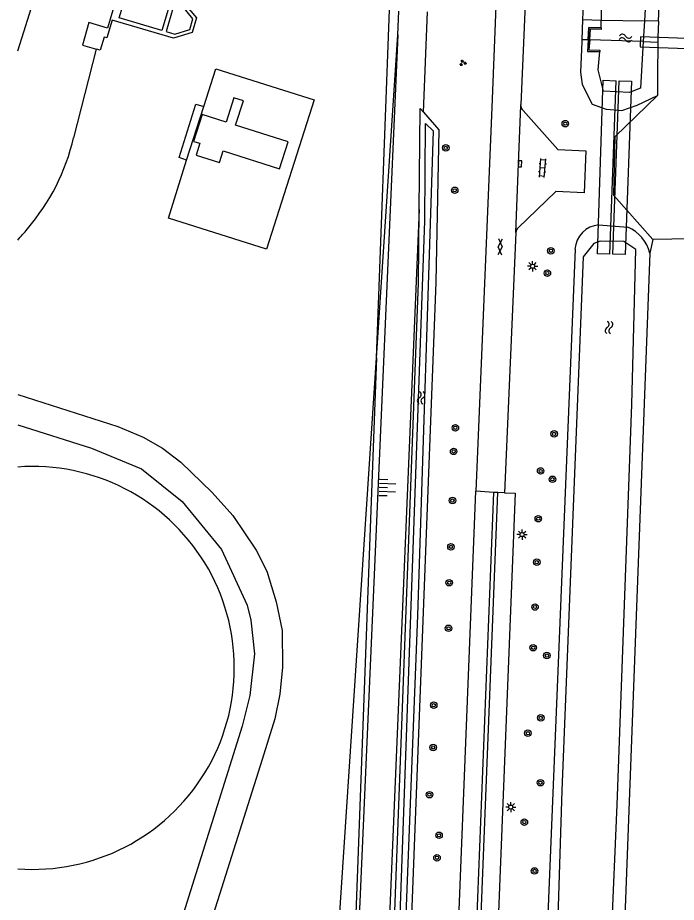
# Model space of a CAD drawing. Extents: x 133000 to 136000, y 400500 to 403500.
# Drawn here: x 133000 to 133080.7, y 401502.7 to 401611.2 of the extents above; entities that cross this region are included whole.
import ezdxf

# ---------------------------------------------------------------- set-up
doc = ezdxf.new("R2010")
doc.units = 0
for name, color, linetype in [('gg-afsc-hekwerk', 7, 'Continuous'), ('gg-afsc-muur', 7, 'Continuous'), ('gg-bbg-bassin', 7, 'Continuous'), ('gg-bbg-bijgebouw', 7, 'Continuous'), ('gg-knt-BGT kruinlijn', 7, 'Continuous'), ('gg-knt-bovenkant onderkant talud', 7, 'Continuous'), ('gg-knt-trap', 7, 'Continuous'), ('gg-knt-verharding', 7, 'Continuous'), ('gg-knt-verharding nz', 7, 'Continuous'), ('gg-kntw-bovenkant insteek waterloop', 7, 'Continuous'), ('gg-kntw-waterlijn', 7, 'Continuous'), ('gg-kwrk-duiker nz vlak', 7, 'Continuous'), ('gg-kwrk-faunavoorziening', 7, 'Continuous'), ('gg-kwrk-gemaal', 7, 'Continuous'), ('gg-kwrk-kunstwerk', 7, 'Continuous'), ('gg-kwrk-uitstroombak niveau min 01', 7, 'Continuous'), ('gt-grn-vlakafsluiter', 7, 'Continuous'), ('gt-grn-weggrens', 7, 'Continuous'), ('gt-symb-boom', 7, 'Continuous'), ('gt-symb-gesloten verharding', 7, 'Continuous'), ('gt-symb-groenvak', 7, 'Continuous'), ('gt-symb-klinker verharding', 7, 'Continuous'), ('gt-symb-kolk', 7, 'Continuous'), ('gt-symb-lichtmast', 7, 'Continuous'), ('gt-symb-talud symbool', 7, 'Continuous'), ('gt-symb-watersymbool', 7, 'Continuous'), ('gx-grn-maaiveld', 7, 'Continuous')]:
    doc.layers.add(name, color=color, linetype=linetype)

# ---------------------------------------------------------------- blocks, each defined once
blk = doc.blocks.new('gt0-WA')
at = {"layer": 'gt-symb-watersymbool'}
for centre, start, end in [((-0.32, 0.02), 28.0725, 151.9275), ((0.43, 0.42), 208.0725, 331.9275), ((-0.32, -0.43), 28.0725, 151.9275), ((0.43, -0.03), 208.0725, 331.9275)]:
    blk.add_arc(centre, 0.425, start, end, dxfattribs=at)
blk = doc.blocks.new('gt0-BOOM')
at = {"layer": 'gt-symb-boom'}
for radius in [0.4, 0.2]:
    blk.add_circle((0, 0), radius, dxfattribs=at)
blk = doc.blocks.new('gt0-KL1')
at = {"layer": 'gt-symb-klinker verharding'}
for p, q in [((-1.15, 0.3), (1.15, 0.3)), ((-1, -0.3), (-1, 0.3)), ((-0.5, 0.3), (-0.5, 0.45)), ((0, -0.3), (0, 0.3)), ((0.5, 0.3), (0.5, 0.45)), ((1, -0.3), (1, 0.3)), ((-1.15, -0.3), (1.15, -0.3)), ((-0.5, -0.45), (-0.5, -0.3)), ((0.5, -0.45), (0.5, -0.3))]:
    blk.add_line(p, q, dxfattribs=at)
blk = doc.blocks.new('gt0-KOLK')
at = {"layer": 'gt-symb-kolk'}
blk.add_lwpolyline([(0, 0), (0.38, 0), (0.38, 0.4), (-0.37, 0.4), (-0.37, 0), (0, 0)], dxfattribs=at)
blk = doc.blocks.new('gt0-GRVAK')
at = {"layer": 'gt-symb-groenvak'}
for p, q in [((-0.11, 0.19), (-0.23, 0.24)), ((-0.18, 0.15), (0.09, 0.15)), ((-0.09, 0.21), (-0.16, 0.32)), ((-0.05, 0.21), (-0.05, 0.39)), ((0, 0.21), (0.06, 0.32)), ((0.01, 0.19), (0.13, 0.24)), ((0.26, -0.05), (0.2, 0.06)), ((0.3, -0.05), (0.3, 0.13)), ((0.35, -0.05), (0.41, 0.06)), ((-0.25, -0.23), (-0.36, -0.18)), ((-0.32, -0.26), (-0.05, -0.26)), ((-0.23, -0.21), (-0.29, -0.1)), ((-0.18, -0.2), (-0.18, -0.02)), ((-0.14, -0.21), (-0.07, -0.1)), ((-0.12, -0.23), (0, -0.18)), ((0.24, -0.07), (0.12, -0.02)), ((0.17, -0.11), (0.44, -0.11)), ((0.37, -0.07), (0.49, -0.02))]:
    blk.add_line(p, q, dxfattribs=at)
blk = doc.blocks.new('gt0-LMAST')
at = {"layer": 'gt-symb-lichtmast'}
for p, q in [((-0.18, 0.17), (-0.45, 0.44)), ((-0.01, 0.25), (-0.01, 0.62)), ((0.17, 0.17), (0.44, 0.44)), ((-0.26, 0), (-0.63, 0)), ((-0.18, -0.18), (-0.45, -0.45)), ((-0.01, -0.25), (-0.01, -0.63)), ((0.44, -0.45), (0.17, -0.18)), ((0.24, 0), (0.62, 0))]:
    blk.add_line(p, q, dxfattribs=at)
blk.add_circle((-0.01, 0), 0.25, dxfattribs=at)
blk = doc.blocks.new('gt0-TALUD_1')
at = {"layer": 'gt-symb-talud symbool'}
for p, q in [((-1, -1), (-1, 0)), ((0.5, -2), (0.5, 0)), ((-0.5, -2), (-0.5, 0)), ((0, -1), (0, 0)), ((1, -1), (1, 0))]:
    blk.add_line(p, q, dxfattribs=at)
blk = doc.blocks.new('gt0-GESVH1')
at = {"layer": 'gt-symb-gesloten verharding'}
for p, q in [((-0.99, -0.26), (0.01, 0.24)), ((0.01, -0.26), (-0.99, 0.24)), ((0.01, 0.24), (1.01, -0.26)), ((1.01, 0.24), (0.01, -0.26))]:
    blk.add_line(p, q, dxfattribs=at)

msp = doc.modelspace()

# ---------------------------------------------------------------- linework, layer by layer
at = {"layer": 'gg-afsc-hekwerk'}
for q in [(133045.55, 401612.17), (133038.36, 401419.66)]:
    msp.add_line((133043.96, 401569.48), q, dxfattribs=at)
at = {"layer": 'gg-afsc-muur'}
msp.add_lwpolyline([(133069.89, 401608.47), (133069.96, 401609.99), (133071.47, 401609.94)], dxfattribs=at)
at = {"layer": 'gg-bbg-bassin'}
msp.add_arc((133001.84, 401531.47), 24.7, 265.7207, 94.2793, dxfattribs=at)
at = {"layer": 'gg-bbg-bijgebouw'}
msp.add_lwpolyline([(133021.55, 401596.03), (133022.33, 401595.79), (133021.86, 401594.35), (133024.73, 401593.43), (133025.19, 401594.88), (133032.09, 401592.68), (133033.15, 401595.96), (133026.7, 401598.02), (133027.65, 401600.98), (133026.46, 401601.36), (133025.52, 401598.4), (133022.6, 401599.33), (133021.55, 401596.03)], dxfattribs=at)
at = {"layer": 'gg-knt-BGT kruinlijn'}
msp.add_lwpolyline([(133046.58, 401609.09), (133041.8, 401500), (133038.78, 401420.54), (133038.36, 401419.66)], dxfattribs=at)
at = {"layer": 'gg-knt-bovenkant onderkant talud'}
for p, q in [((133046.58, 401609.09), (133046.71, 401612.01)), ((133049.7, 401599.61), (133050.22, 401611.9)), ((133043.96, 401569.48), (133046.58, 401609.09)), ((133039.36, 401500), (133043.96, 401569.48))]:
    msp.add_line(p, q, dxfattribs=at)
msp.add_lwpolyline([(133049.2, 401587.69), (133045.52, 401500), (133042.39, 401418.21), (133040.44, 401414.74), (133036.97, 401412.3)], dxfattribs=at)
at = {"layer": 'gg-knt-trap'}
msp.add_lwpolyline([(133020.7, 401593.71), (133019.77, 401594.04), (133021.82, 401600.6), (133022.79, 401600.29)], dxfattribs=at)
at = {"layer": 'gg-knt-verharding'}
for p, q in [((133061.65, 401600.41), (133061.66, 401600.54)), ((133061.02, 401584.86), (133059.64, 401552.94))]:
    msp.add_line(p, q, dxfattribs=at)
for points in [[(133056.16, 401553.13), (133058.15, 401600.18), (133059.41, 401632.35), (133060.68, 401666.01), (133062.71, 401716.34), (133063.74, 401742.9), (133064.51, 401761.2), (133065.51, 401787), (133066.6, 401815.69)], [(133070.12, 401815.59), (133069.19, 401787.4), (133067.31, 401742.16), (133066.35, 401716.57), (133065.26, 401690.83), (133064.24, 401665.82), (133063.01, 401632.77), (133061.66, 401600.54)], [(133061.02, 401584.86), (133061.34, 401593.29), (133061.65, 401600.41)], [(133061.91, 401599.8), (133066.19, 401595.04), (133069.62, 401594.88), (133069.39, 401589.73), (133065.92, 401589.87), (133061.33, 401585.42)], [(133052.9, 401471.97), (133056.11, 401553.14), (133056.16, 401553.13)], [(133059.64, 401552.94), (133060.94, 401552.89), (133057.67, 401470.73)]]:
    msp.add_lwpolyline(points, dxfattribs=at)
for centre, radius, start, end in [((133062.56, 401600.43), 0.905, 181.5321, 224.2952), ((133061.75, 401584.82), 0.728, 124.8292, 176.8173)]:
    msp.add_arc(centre, radius, start, end, dxfattribs=at)
at = {"layer": 'gg-knt-verharding nz'}
msp.add_line((133058.84, 401552.96), (133058.31, 401552.98), dxfattribs=at)
for points in [[(133058.31, 401552.98), (133055.61, 401484.65), (133052.37, 401404.12), (133049.12, 401324.09), (133047.68, 401289.4), (133042.78, 401166.27)], [(133043.29, 401166.25), (133048.21, 401289.31), (133049.65, 401324.06), (133052.9, 401404.07), (133056.13, 401484.6), (133058.84, 401552.96)]]:
    msp.add_lwpolyline(points, dxfattribs=at)
at = {"layer": 'gg-kntw-bovenkant insteek waterloop'}
for p, q in [((133078.51, 401610.76), (133078.77, 401617.52)), ((133006.86, 401596.48), (133009.67, 401607.33)), ((133071.19, 401585.79), (133074.77, 401585.52)), ((133068.28, 401582.82), (133063.65, 401469.17))]:
    msp.add_line(p, q, dxfattribs=at)
for points in [[(133000, 401607.15), (133002.19, 401614.03), (133000, 401614.65)], [(133049.7, 401599.61), (133051.59, 401597.44), (133051.24, 401578.77), (133047.19, 401473.46)], [(133049.2, 401587.69), (133049.3, 401600.06), (133049.7, 401599.61)], [(133047.19, 401473.46), (133045.06, 401418.02), (133044.42, 401417), (133043.43, 401417.11), (133043.04, 401418.06), (133049.12, 401578.7), (133049.2, 401587.69)], [(133077.43, 401582.32), (133071.48, 401423.96), (133071.4, 401415.86)]]:
    msp.add_lwpolyline(points, dxfattribs=at)
for centre, radius, start, end in [((132981.19, 401602.46), 26.35, 319.3521, 346.8802), ((133071.44, 401582.63), 3.17, 94.5135, 176.576), ((133072.96, 401581.31), 4.58, 12.7637, 66.7205), ((132980.91, 401601.75), 26.11, 316.9698, 320.933)]:
    msp.add_arc(centre, radius, start, end, dxfattribs=at)
at = {"layer": 'gg-kntw-waterlijn'}
for p, q in [((133071.47, 401609.94), (133071.47, 401610.91)), ((133071.13, 401604.82), (133071.31, 401607.03))]:
    msp.add_line(p, q, dxfattribs=at)
msp.add_lwpolyline([(133043.77, 401418.39), (133044.81, 401448.34), (133046.62, 401494.24), (133049.87, 401586.27), (133049.96, 401598.21), (133050.9, 401597.33), (133048.98, 401537.9), (133045.85, 401457.17), (133044.59, 401418.35), (133043.77, 401418.39)], dxfattribs=at)
at = {"layer": 'gg-kwrk-duiker nz vlak'}
for p, q in [((133071.04, 401582.26), (133071.74, 401603.52)), ((133071.74, 401603.52), (133073.31, 401603.47)), ((133072.53, 401582.21), (133073.31, 401603.47)), ((133072.53, 401582.21), (133071.04, 401582.26))]:
    msp.add_line(p, q, dxfattribs=at)
for points in [[(133084.26, 401608.56), (133076.3, 401608.83), (133076.26, 401607.61), (133084.26, 401607.34)], [(133072.9, 401582.19), (133073.68, 401603.45), (133075.21, 401603.4), (133074.42, 401582.14), (133072.9, 401582.19)]]:
    msp.add_lwpolyline(points, dxfattribs=at)
at = {"layer": 'gg-kwrk-faunavoorziening'}
msp.add_line((133069.99, 401607.24), (133070.17, 401609.79), dxfattribs=at)
for points in [[(133071.47, 401609.94), (133071.48, 401609.75), (133070.17, 401609.79)], [(133069.99, 401607.24), (133071.33, 401607.21), (133071.31, 401607.03)]]:
    msp.add_lwpolyline(points, dxfattribs=at)
at = {"layer": 'gg-kwrk-gemaal'}
for p, q in [((133018.54, 401612.61), (133017.67, 401609.64)), ((133019.05, 401612.46), (133018.18, 401609.49))]:
    msp.add_line(p, q, dxfattribs=at)
for points in [[(133020.86, 401616.24), (133020.89, 401616.36), (133012.85, 401618.72), (133012.29, 401616.78), (133012.96, 401616.59), (133011, 401609.92), (133008.73, 401610.59), (133007.93, 401607.84), (133009.67, 401607.33)], [(133020.86, 401616.24), (133020.04, 401613.43), (133021.89, 401611.19), (133021.36, 401609.36), (133019.1, 401608.69), (133011.58, 401610.9), (133010.93, 401608.72), (133010.58, 401608.82), (133010.11, 401607.2), (133009.67, 401607.33)], [(133017.67, 401609.64), (133012.45, 401611.17), (133013.32, 401614.14), (133018.54, 401612.61)], [(133018.18, 401609.49), (133019.24, 401609.18), (133021.08, 401609.76), (133021.46, 401611.07), (133019.9, 401612.96), (133019.7, 401612.27), (133019.05, 401612.46)]]:
    msp.add_lwpolyline(points, dxfattribs=at)
at = {"layer": 'gg-kwrk-kunstwerk'}
msp.add_line((133020.7, 401593.71), (133022.79, 401600.29), dxfattribs=at)
msp.add_lwpolyline([(133022.79, 401600.29), (133024.27, 401604.92), (133036.32, 401601.11), (133030.48, 401582.82), (133018.46, 401586.63), (133020.7, 401593.71)], dxfattribs=at)
at = {"layer": 'gg-kwrk-uitstroombak niveau min 01'}
msp.add_lwpolyline([(133071.47, 401609.94), (133069.96, 401609.99), (133069.81, 401607.06), (133071.31, 401607.03)], dxfattribs=at)
at = {"layer": 'gt-grn-vlakafsluiter'}
for p, q in [((133069.21, 401610.97), (133071.47, 401610.91)), ((133071.47, 401610.91), (133076.78, 401610.79)), ((133078.51, 401610.76), (133076.78, 401610.79))]:
    msp.add_line(p, q, dxfattribs=at)
at = {"layer": 'gt-grn-weggrens'}
for p, q in [((133058.31, 401552.98), (133056.16, 401553.13)), ((133059.64, 401552.94), (133058.84, 401552.96))]:
    msp.add_line(p, q, dxfattribs=at)
at = {"layer": 'gx-grn-maaiveld'}
for p, q in [((133069.86, 401626.77), (133069.21, 401610.97)), ((133077.63, 401626.42), (133076.78, 401610.79)), ((133069.21, 401610.97), (133069.11, 401608.49)), ((133076.78, 401610.79), (133076.64, 401608.26)), ((133070.08, 401608.46), (133070.17, 401609.79)), ((133070.08, 401608.46), (133069.99, 401607.24)), ((133076.64, 401608.26), (133070.08, 401608.46)), ((133076.64, 401608.26), (133078.43, 401608.21)), ((133077.83, 401583.98), (133077.43, 401582.32)), ((133082.47, 401584.09), (133077.83, 401583.98))]:
    msp.add_line(p, q, dxfattribs=at)
for points in [[(133071.17, 401626.71), (133070.65, 401617.75), (133071.45, 401617.26), (133071.47, 401610.91)], [(133078.51, 401610.76), (133078.43, 401608.76), (133078.43, 401608.21)], [(133069.11, 401608.49), (133069.1, 401608.22), (133068.95, 401604.52), (133069.15, 401603.02), (133070.4, 401600.6), (133072.08, 401599.99), (133074.01, 401599.82), (133075.9, 401600.48), (133078.4, 401601.64)], [(133070.08, 401608.46), (133069.89, 401608.47), (133069.11, 401608.49)], [(133076.64, 401608.26), (133076.32, 401602.54), (133074.95, 401602.02), (133071.75, 401602.18), (133071.13, 401604.82)], [(133078.43, 401608.21), (133078.39, 401604.08), (133078.4, 401601.64)], [(133077.83, 401583.98), (133073.04, 401589.41), (133073.2, 401596.62), (133078.4, 401601.64)], [(133071.76, 401410.41), (133071.25, 401410.7), (133069.97, 401412.25), (133069.44, 401414.06), (133069.14, 401417.26), (133069.93, 401424.37), (133071.35, 401466.13), (133073.46, 401514.68), (133075.23, 401563.75), (133075.73, 401582.79), (133074.28, 401583.75), (133071.38, 401583.78), (133070.59, 401583.52), (133069.29, 401581.87), (133066.68, 401516.43), (133065.62, 401482.83), (133064.56, 401461.5), (133063.55, 401429.64), (133063.94, 401426.74), (133063.81, 401415.18), (133063.65, 401412.81), (133062.88, 401410.58), (133059.74, 401407.8)], [(133000, 401565.01), (133012.28, 401561.08), (133015.36, 401559.77), (133017.73, 401558.43), (133019.98, 401556.69), (133023.83, 401552.97), (133026.35, 401550.18), (133029.23, 401545.93), (133030.52, 401543.33), (133031.66, 401539.56), (133032.39, 401536.08), (133032.46, 401531.56), (133032.13, 401528.24), (133031.52, 401525.24), (133029.97, 401520.23), (133023.45, 401499.7)], [(133000, 401561.28), (133009.05, 401558.42), (133015.17, 401555.89), (133020.15, 401551.86), (133024.95, 401546.01), (133028.1, 401539.18), (133028.56, 401537.34), (133029.01, 401533.2), (133028.46, 401528.1), (133027.5, 401524.34), (133017.46, 401492.28), (133007.28, 401460.2), (133003.77, 401449.55), (133002.62, 401447.32), (133001.09, 401445.54), (133000, 401444.83)]]:
    msp.add_lwpolyline(points, dxfattribs=at)

# ---------------------------------------------------------------- block references
at = {"layer": 'gt-symb-boom'}
for p in [(133067.09, 401598.2), (133052.45, 401595.23), (133053.54, 401590.03), (133065.32, 401582.62), (133064.89, 401579.88), (133053.62, 401560.92), (133065.72, 401560.17), (133053.41, 401558.02), (133064.07, 401555.62), (133065.51, 401554.6), (133053.26, 401551.99), (133063.78, 401549.77), (133053.08, 401546.32), (133063.6, 401544.43), (133052.87, 401541.92), (133063.38, 401538.94), (133052.79, 401536.33), (133063.16, 401533.95), (133064.83, 401532.99), (133050.97, 401526.9), (133064.09, 401525.35), (133062.51, 401523.47), (133050.9, 401521.72), (133064.04, 401517.4), (133050.44, 401515.93), (133062.07, 401512.57), (133051.62, 401510.95), (133051.37, 401508.2), (133063.32, 401506.58)]:
    msp.add_blockref('gt0-BOOM', p, dxfattribs=at)
at = {"layer": 'gt-symb-gesloten verharding', "rotation": -92.46466335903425}
msp.add_blockref('gt0-GESVH1', (133059.11, 401583.11), dxfattribs=at)
at = {"layer": 'gt-symb-groenvak'}
msp.add_blockref('gt0-GRVAK', (133054.52, 401605.65), dxfattribs=at)
at = {"layer": 'gt-symb-klinker verharding', "rotation": 85.58371655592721}
msp.add_blockref('gt0-KL1', (133064.31, 401592.76), dxfattribs=at)
at = {"layer": 'gt-symb-kolk', "rotation": -92.12109639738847}
msp.add_blockref('gt0-KOLK', (133061.34, 401593.29), dxfattribs=at)
at = {"layer": 'gt-symb-lichtmast'}
for p in [(133063.09, 401580.72), (133061.8, 401547.82), (133060.42, 401514.41)]:
    msp.add_blockref('gt0-LMAST', p, dxfattribs=at)
at = {"layer": 'gt-symb-talud symbool', "xscale": 0.9997224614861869, "yscale": 0.9997224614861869, "rotation": 87.82163117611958}
msp.add_blockref('gt0-TALUD_1', (133044.29, 401553.59), dxfattribs=at)
at = {"layer": 'gt-symb-watersymbool'}
for p, rotation in [((133074.41, 401608.71), -2.6936110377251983), ((133072.45, 401573.26), -92.46466335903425), ((133049.43, 401564.65), -92.46466335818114)]:
    msp.add_blockref('gt0-WA', p, dxfattribs=dict(at, rotation=rotation))

doc.saveas('drawing.dxf')
